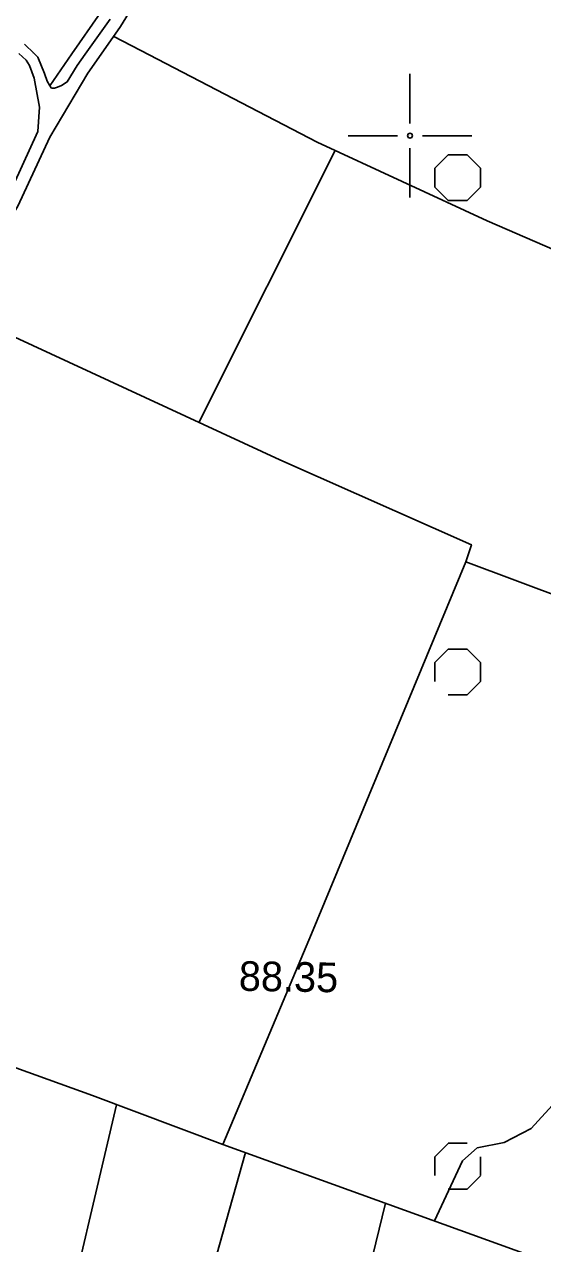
# Model space of a CAD drawing. Extents: x 417995 to 421451, y 4454518 to 4458015.
# Drawn here: x 419422 to 419526.8, y 4456275.9 to 4456522.5 of the extents above; entities that cross this region are included whole.
import ezdxf

# ---------------------------------------------------------------- set-up
doc = ezdxf.new("R2010")
doc.units = 0
for name, color, linetype in [('P_Grid', 7, 'Continuous'), ('PAFTALAMA', 7, 'Continuous'), ('Sinir_itirazli_Mulkiyet', 7, 'Continuous'), ('Sinir_Tel_bir_taraf', 7, 'Continuous'), ('TR_TARIMALANI', 7, 'Continuous'), ('Y_Kot_Noktasi', 7, 'Continuous'), ('Yol_Toprak_Duz', 7, 'Continuous'), ('Yol_Toprak_Kesik', 7, 'Continuous')]:
    doc.layers.add(name, color=color, linetype=linetype)

msp = doc.modelspace()

# ---------------------------------------------------------------- linework, layer by layer
at = {"layer": 'P_Grid'}
for p, q in [((419500, 4456512.5), (419500, 4456503.12)), ((419487.5, 4456500), (419496.88, 4456500)), ((419500, 4456500), (419500, 4456500)), ((419503.12, 4456500), (419512.5, 4456500)), ((419500, 4456496.88), (419500, 4456487.5))]:
    msp.add_line(p, q, dxfattribs=at)
at = {"layer": 'PAFTALAMA'}
for p, q in [((419500, 4456502.5), (419500, 4456512.5)), ((419487.5, 4456500), (419497.5, 4456500)), ((419502.5, 4456500), (419512.5, 4456500)), ((419500, 4456497.5), (419500, 4456487.5))]:
    msp.add_line(p, q, dxfattribs=at)
msp.add_circle((419500, 4456500), 0.5, dxfattribs=at)
at = {"layer": 'Sinir_itirazli_Mulkiyet'}
for points in [[(419447.26, 4456516.37), (419440.08, 4456520.1)], [(419423.7, 4456516.65), (419423.74, 4456516.62)], [(419321.24, 4456347.68), (419366.18, 4456330.2), (419404.71, 4456316.99), (419435.75, 4456305.79), (419462.17, 4456295.91), (419480.05, 4456338.51), (419511.32, 4456413.78), (419542.11, 4456402.26), (419582.61, 4456386.59), (419592.6, 4456382.64), (419605.89, 4456408.74), (419621.01, 4456441.18), (419558.2, 4456464.29), (419515.63, 4456482.76), (419481.23, 4456498.71), (419447.26, 4456516.37)], [(419457.32, 4456442), (419484.9, 4456497.01)], [(419408.23, 4456464.67), (419473.69, 4456434.44), (419512.43, 4456417.23), (419511.32, 4456413.78)], [(419504.94, 4456280.43), (419510.65, 4456292.59), (419513.61, 4456295.25), (419519.08, 4456296.29), (419524.53, 4456299.12), (419529.48, 4456304.6), (419534.22, 4456309.97), (419536.35, 4456311.34), (419539.55, 4456312.05), (419542.09, 4456314.96)], [(419422.93, 4456229.83), (419428.58, 4456252.51), (419440.66, 4456303.96)], [(419462.17, 4456295.91), (419560.42, 4456260.34), (419592.25, 4456250.63)], [(419438.88, 4456197.22), (419452.6, 4456243.97), (419466.7, 4456294.27)], [(419468.13, 4456170.28), (419486.71, 4456249.68), (419495.05, 4456284.01)]]:
    msp.add_lwpolyline(points, dxfattribs=at)
at = {"layer": 'Sinir_Tel_bir_taraf'}
for points in [[(419469.96, 4456572.61), (419450.59, 4456544.31), (419447.25, 4456539.41), (419437.32, 4456524.82), (419431.61, 4456516.53)], [(419431.61, 4456516.53), (419427.15, 4456510.07)]]:
    msp.add_lwpolyline(points, dxfattribs=at)
at = {"layer": 'TR_TARIMALANI'}
for p, q in [((419505, 4456493.41), (419507.71, 4456496.12)), ((419507.75, 4456496.14), (419511.58, 4456496.14)), ((419514.25, 4456493.41), (419511.54, 4456496.12)), ((419505.04, 4456489.6), (419505.04, 4456493.43)), ((419514.29, 4456489.6), (419514.29, 4456493.43)), ((419507.71, 4456486.87), (419505, 4456489.58)), ((419511.54, 4456486.87), (419514.25, 4456489.58)), ((419507.75, 4456486.89), (419511.58, 4456486.89)), ((419505, 4456393.41), (419507.71, 4456396.12)), ((419507.75, 4456396.14), (419511.58, 4456396.14)), ((419514.25, 4456393.41), (419511.54, 4456396.12)), ((419505.04, 4456389.6), (419505.04, 4456393.43)), ((419514.29, 4456389.6), (419514.29, 4456393.43)), ((419511.54, 4456386.87), (419514.25, 4456389.58)), ((419507.75, 4456386.89), (419511.58, 4456386.89)), ((419505, 4456293.41), (419507.71, 4456296.12)), ((419507.75, 4456296.14), (419511.58, 4456296.14)), ((419505.04, 4456289.6), (419505.04, 4456293.43)), ((419514.29, 4456289.6), (419514.29, 4456293.43)), ((419511.54, 4456286.87), (419514.25, 4456289.58)), ((419507.75, 4456286.89), (419511.58, 4456286.89))]:
    msp.add_line(p, q, dxfattribs=at)
at = {"layer": 'Yol_Toprak_Duz'}
for points in [[(419491.37, 4456594.3), (419491.27, 4456594.14), (419471.76, 4456567.64), (419450.94, 4456537.62), (419441.47, 4456522.07)], [(419437.52, 4456516.47), (419441.47, 4456522.07)], [(419424.72, 4456500.83), (419424.72, 4456500.86), (419425.04, 4456505.79), (419423.98, 4456511.67), (419423.07, 4456514.2), (419422.36, 4456515.29), (419420.85, 4456516.65)], [(419434.83, 4456512.67), (419437.52, 4456516.47)], [(419434.83, 4456512.67), (419427.12, 4456499.73)], [(419356.21, 4456391.72), (419362.79, 4456400.43), (419370.4, 4456410.86), (419377.58, 4456421.31), (419389.51, 4456437.21), (419398.74, 4456449.98), (419407.98, 4456464.23), (419413.92, 4456474.51), (419420.7, 4456485.71), (419427.12, 4456499.73)]]:
    msp.add_lwpolyline(points, dxfattribs=at)
at = {"layer": 'Yol_Toprak_Kesik'}
for points in [[(419434.33, 4456516.51), (419439.33, 4456523.59)], [(419422, 4456518.54), (419423.99, 4456516.62)], [(419423.99, 4456516.62), (419424.75, 4456515.88), (419426.07, 4456512.61), (419426.64, 4456511.04), (419427.06, 4456510.19), (419427.4, 4456509.7), (419427.64, 4456509.59), (419428.08, 4456509.61), (419428.68, 4456509.82), (419429.49, 4456510.15), (419430.67, 4456510.89), (419432.69, 4456514.18)], [(419432.69, 4456514.18), (419434.33, 4456516.51)], [(419354.11, 4456393.31), (419360.68, 4456402), (419368.24, 4456412.38), (419375.44, 4456422.85), (419387.39, 4456438.77), (419396.56, 4456451.47), (419405.73, 4456465.6), (419411.65, 4456475.85), (419418.36, 4456486.94), (419424.72, 4456500.83)]]:
    msp.add_lwpolyline(points, dxfattribs=at)

# ---------------------------------------------------------------- texts
at = {"layer": 'Y_Kot_Noktasi'}
msp.add_text('88.35', height=6, rotation=359.0723, dxfattribs=at).set_placement((419465.35, 4456327.01))

doc.saveas('drawing.dxf')
